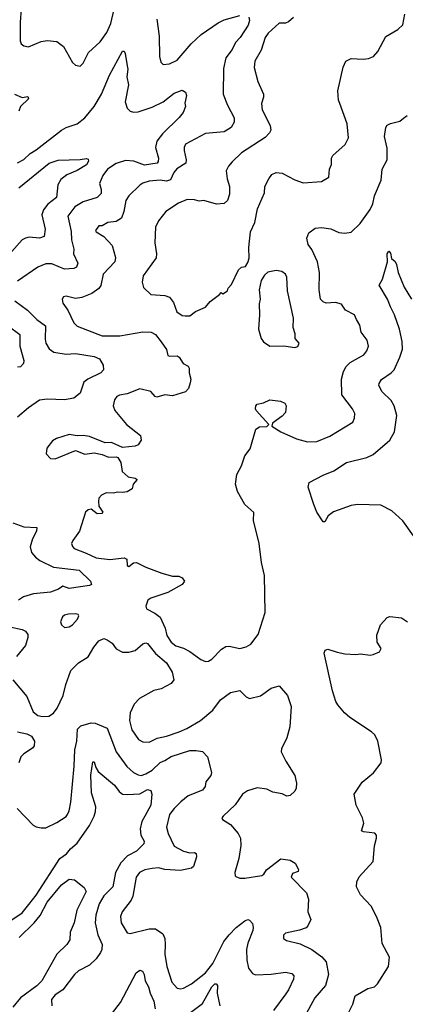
# Model space of a CAD drawing. Extents: x 1839239 to 1929705, y 762242 to 910352.
# Tile 351 of 429: x 1882539 to 1885000, y 863214 to 869500. Entities that reach past the tile are written whole.
import ezdxf

# ---------------------------------------------------------------- set-up
doc = ezdxf.new("R2010")
doc.units = 0

msp = doc.modelspace()

# ---------------------------------------------------------------- linework, layer by layer
at = {"layer": '0CON10XD'}
for points in [[(1882548.2, 869568.2), (1882541.5, 869485), (1882542.5, 869365), (1882547.5, 869345), (1882565, 869333.3), (1882595, 869326.2), (1882675, 869360), (1882715, 869366.9), (1882775, 869361.4), (1882818, 869328), (1882875, 869226.2), (1882895, 869210), (1882925, 869204), (1882945, 869223.3), (1882978.9, 869291.1), (1883051.9, 869358.1), (1883095, 869417.1), (1883119.6, 869475), (1883142.4, 869567.6)], [(1884001.2, 869515), (1884005.7, 869495.7), (1883998.2, 869465), (1883946.7, 869386.7), (1883916.4, 869353.6), (1883895, 869310.6), (1883854.1, 869255.9), (1883838.9, 869188.9), (1883837.5, 869025), (1883864.6, 868955), (1883907.6, 868872.4), (1883908.5, 868845), (1883889.1, 868810.9), (1883845, 868784), (1883725, 868772.3), (1883598.1, 868705), (1883588.9, 868685), (1883588.9, 868665), (1883600.9, 868605), (1883598.6, 868585), (1883542.3, 868547.7), (1883523.2, 868525), (1883501.8, 868478.2), (1883475, 868469.6), (1883435, 868475.3), (1883365, 868468.5), (1883325, 868456.9), (1883305, 868444.2), (1883235.8, 868375), (1883215.7, 868345), (1883203.3, 868275), (1883187.9, 868232.1), (1883155, 868211.4), (1883102.5, 868205), (1883065, 868183.8), (1883045, 868183.3), (1883022.9, 868155), (1883026.7, 868145), (1883076.5, 868116.5), (1883128.1, 868058.1), (1883151.3, 867981.3), (1883146.5, 867955), (1883071.9, 867875), (1883056.2, 867803.8), (1883045, 867784.2), (1882999.1, 867750.9), (1882935, 867727.1), (1882895, 867720), (1882835, 867735.8), (1882818.8, 867731.2), (1882810, 867715), (1882815, 867690), (1882845.5, 867645.5), (1882884.3, 867565), (1882905, 867542.9), (1883065, 867480.9), (1883178, 867482), (1883325, 867507.8), (1883377.5, 867505), (1883405, 867490.8), (1883442.6, 867442.6), (1883476, 867395), (1883485, 867356.7), (1883495, 867352), (1883543, 867353), (1883556, 867345), (1883583.3, 867305), (1883615, 867287.5), (1883620, 867275), (1883620, 867245), (1883630.8, 867205), (1883627.7, 867182.3), (1883616.7, 867145), (1883596.7, 867125), (1883515, 867099.2), (1883465, 867104.3), (1883415, 867090.6), (1883404, 867094), (1883375.3, 867125.3), (1883305, 867144.2), (1883225, 867111.2), (1883175, 867103.3), (1883159.2, 867095), (1883145, 867073.8), (1883134.6, 867035), (1883145.6, 867005), (1883221.4, 866915), (1883310, 866845), (1883314.2, 866815), (1883295, 866786.2), (1883275, 866778), (1883195, 866769.5), (1883125, 866800), (1883085, 866797.8), (1882985, 866839.1), (1882945, 866846.2), (1882905, 866843.6), (1882855, 866851.9), (1882773, 866827), (1882748.8, 866811.2), (1882712.5, 866765), (1882707.7, 866727.7), (1882735, 866698.8), (1882765, 866697.1), (1882895, 866749.2), (1882955, 866726.5), (1883015, 866733.8), (1883064.5, 866724.5), (1883105, 866708), (1883155, 866710), (1883165.8, 866705.8), (1883185, 866673.3), (1883192.9, 866615), (1883231.2, 866581.2), (1883275, 866573.5), (1883288.4, 866565), (1883263.6, 866535), (1883256.7, 866505), (1883225, 866485.7), (1883195, 866480.8), (1883165, 866484), (1883135, 866476.5), (1883090.5, 866479.5), (1883060, 866465), (1883044.3, 866445), (1883041.4, 866425), (1883044.2, 866394.2), (1883070, 866355), (1883063.6, 866346.4), (1883032.5, 866345), (1882995, 866375.7), (1882975, 866370.8), (1882958.8, 866355), (1882920.6, 866235), (1882877.5, 866175), (1882870, 866155), (1882875, 866136.7), (1882886.2, 866125), (1882963.2, 866093.2), (1883026.7, 866065), (1883115, 866053.1), (1883205, 866064.4), (1883222, 866055), (1883224.4, 866015), (1883235, 866009.2), (1883265, 866032), (1883285, 866034), (1883345, 866003.8), (1883445.9, 865965.9), (1883515, 865946.7), (1883555, 865946.7), (1883575, 865936.7), (1883590, 865915), (1883575.7, 865894.3), (1883485, 865843.8), (1883375, 865807.5), (1883356.7, 865795), (1883343.3, 865755), (1883349.3, 865739.3), (1883402.1, 865712.1), (1883435.4, 865685.4), (1883467.1, 865615), (1883478.8, 865568.8), (1883505, 865526.7), (1883535, 865503.4), (1883585, 865487.5), (1883625, 865466.2), (1883695, 865414.4), (1883725, 865403.1), (1883745, 865405.8), (1883765, 865418), (1883827.8, 865482.2), (1883855, 865498.1), (1883875, 865501.1), (1883945, 865485.8), (1883985, 865495.8), (1884015, 865512.9), (1884062, 865575), (1884105.8, 865715), (1884100.7, 865950.7), (1884082, 866035), (1884068, 866155), (1884032.3, 866302.3), (1884034.2, 866354.2), (1883975.9, 866405.9), (1883928.3, 866488.3), (1883916, 866535), (1883924.2, 866595.8), (1883955, 866652.5), (1883976.7, 866715), (1884009.5, 866760.5), (1884046.2, 866885), (1884070.3, 866899.7), (1884116.4, 866903.6), (1884130, 866915), (1884049.1, 867005), (1884043.8, 867015), (1884046.5, 867035), (1884055, 867046), (1884096, 867054), (1884135, 867073.5), (1884204.2, 867064.2), (1884232.3, 867052.3), (1884240, 867035), (1884235, 866992.9), (1884215, 866967.8), (1884152.5, 866925), (1884147.5, 866905), (1884205, 866868), (1884305, 866824.3), (1884375, 866804.2), (1884435, 866807.1), (1884519.4, 866840.6), (1884665, 866931.2), (1884675.8, 866955), (1884678.8, 866985), (1884663.8, 867015), (1884594.4, 867105), (1884593.3, 867205), (1884605.6, 867255), (1884623.3, 867286.7), (1884648.5, 867311.5), (1884735, 867360), (1884754.4, 867385), (1884765.5, 867415), (1884756.4, 867455), (1884717.5, 867505), (1884710.3, 867550.3), (1884689.2, 867585), (1884675, 867615.8), (1884619.4, 867645), (1884593.2, 867683.2), (1884555, 867694.3), (1884495, 867690.8), (1884475, 867698.8), (1884458, 867715), (1884450, 867775), (1884452.5, 867885), (1884440.6, 867955), (1884403.4, 868033.4), (1884381.2, 868065), (1884371.2, 868105), (1884385, 868140), (1884425, 868168.8), (1884465, 868172.5), (1884525, 868165.8), (1884575, 868142), (1884613.6, 868136.4), (1884655.7, 868144.3), (1884711.9, 868198.1), (1884775, 868288.8), (1884792.9, 868325), (1884803.1, 868375), (1884845.4, 868475), (1884853.1, 868545), (1884884.4, 868605), (1884885, 868680), (1884867.1, 868755), (1884875, 868812.5), (1884884.3, 868825.7), (1884905, 868836.7), (1884965, 868851.2), (1884989.2, 868870.8), (1885011.7, 868888.3)], [(1884286, 869514), (1884255, 869485.7), (1884235, 869477.5), (1884195, 869478.2), (1884125, 869412.9), (1884105, 869385.8), (1884079.5, 869305), (1884040.8, 869235), (1884035.7, 869195.7), (1884058.9, 869105), (1884095.7, 869025), (1884095.7, 869005), (1884083.1, 868965), (1884086.7, 868925), (1884138.6, 868825), (1884141.9, 868795), (1884133.4, 868776.6), (1884105, 868748), (1883955, 868650.8), (1883895, 868592.5), (1883871.4, 868565), (1883857.5, 868535), (1883864.2, 868485), (1883877.5, 868435), (1883877.5, 868385), (1883864.5, 868345.5), (1883845, 868327.5), (1883795, 868321.5), (1883715, 868345.3), (1883685, 868341.3), (1883655, 868350), (1883608.1, 868351.9), (1883552.1, 868327.9), (1883471.4, 868275), (1883425, 868216), (1883406.7, 868175), (1883401.6, 868075), (1883413.1, 868005), (1883409.6, 867980.4), (1883328, 867865), (1883320, 867825), (1883329.5, 867789.5), (1883375, 867745.8), (1883465, 867740), (1883495, 867728), (1883520.8, 867695), (1883542, 867635), (1883575, 867612.5), (1883595, 867608.6), (1883625, 867609.2), (1883662.1, 867637.9), (1883725, 867665.5), (1883755, 867701.5), (1883814.1, 867745.9), (1883825, 867757.5), (1883835, 867750), (1883865, 867770), (1883870, 867785), (1883891.2, 867808.8), (1883935, 867902.5), (1883955, 867920), (1883980, 867925), (1883995, 867950), (1884003, 867977), (1884000.8, 868045), (1884012.5, 868145), (1884040, 868205), (1884056.8, 868293.2), (1884100.6, 868395), (1884103.8, 868435), (1884128.6, 868485), (1884149.3, 868510.7), (1884175, 868524.3), (1884215, 868520.8), (1884295, 868477.1), (1884347.9, 868457.9), (1884465, 868467.1), (1884511.2, 868495), (1884515.7, 868545), (1884530, 868575), (1884530, 868615), (1884537.3, 868632.7), (1884616.4, 868703.6), (1884637.5, 868745), (1884628.9, 868835), (1884581.4, 868965), (1884574.2, 868985.8), (1884569.4, 869045), (1884603.3, 869196.7), (1884620, 869235), (1884655, 869251.2), (1884732.3, 869247.7), (1884765, 869252), (1884796.7, 869265), (1884825, 869297.5), (1884875, 869392.5), (1884953.6, 869436.4), (1884983.6, 869466.4), (1884996.2, 869535)], [(1883413.3, 869503.3), (1883428.5, 869395), (1883431.1, 869265), (1883439.7, 869229.7), (1883455, 869214), (1883495, 869218.6), (1883545, 869241.4), (1883633.5, 869345), (1883696.7, 869405), (1883805, 869480), (1883845, 869498.9), (1883945, 869525.8)], [(1882525, 868587.1), (1882565, 868607.3), (1882605, 868646.2), (1882645, 868669.6), (1882805, 868795.5), (1882835, 868812.1), (1882906, 868835), (1882955, 868872.9), (1883013.4, 868946.6), (1883061.5, 869025), (1883113.1, 869145), (1883195, 869300), (1883205, 869298.8), (1883211.9, 869285), (1883225.5, 869205.5), (1883230, 869185), (1883222, 869135), (1883233.2, 869083.2), (1883212.7, 868975), (1883225, 868936), (1883245, 868915.7), (1883265, 868909.4), (1883295, 868912.5), (1883385, 868941.8), (1883454.7, 868975.3), (1883525, 869030.8), (1883575, 869050), (1883596.4, 869036.4), (1883603.3, 869015), (1883593.8, 868966.2), (1883596.2, 868945), (1883582.7, 868907.3), (1883557.1, 868875), (1883449.6, 868770.4), (1883413.3, 868725), (1883406.5, 868685), (1883425.5, 868615), (1883423.3, 868595), (1883415.7, 868585), (1883335, 868571.4), (1883267.4, 868597.4), (1883215, 868601.8), (1883155, 868580.9), (1883100, 868545), (1883069.4, 868505), (1883048.5, 868455), (1883059.5, 868415), (1883059.6, 868390.4), (1883034, 868365), (1882945, 868336.5), (1882891.5, 868305), (1882846.4, 868245), (1882868.3, 868148.3), (1882870.4, 868095), (1882884.4, 868035), (1882882.5, 868005), (1882909.1, 867945), (1882900.5, 867919.5), (1882885, 867911.5), (1882825, 867908.2), (1882745, 867940.4), (1882705, 867941.1), (1882655, 867919.4), (1882525, 867831.4)], [(1882505, 869024.3), (1882555, 869004), (1882590, 869010), (1882595.7, 868995), (1882544.4, 868945), (1882532.5, 868915)], [(1882534.3, 868425.7), (1882726.6, 868583.4), (1882785, 868602.5), (1882925, 868606.9), (1882965, 868614.2), (1882975, 868608.8), (1882977.3, 868597.3), (1882965, 868574.1), (1882905, 868537.8), (1882840.4, 868509.6), (1882801.3, 868478.7), (1882783.1, 868445), (1882774.3, 868365), (1882718.3, 868321.7), (1882690.5, 868285), (1882681.1, 868255), (1882701.9, 868161.9), (1882694.3, 868115.7), (1882665.5, 868104.5), (1882599.4, 868110.6), (1882575, 868106.2), (1882555, 868093.8), (1882489, 868021)], [(1885052.5, 866205), (1884985, 866300.8), (1884915, 866364.3), (1884845, 866400.6), (1884695, 866405.6), (1884655, 866399.4), (1884541.2, 866358.8), (1884508.3, 866331.7), (1884485.9, 866294.1), (1884475, 866293.3), (1884435.8, 866355.8), (1884416.1, 866403.9), (1884380, 866515), (1884386.2, 866545), (1884475, 866592.9), (1884545, 866619.4), (1884625, 866673.6), (1884755, 866705.6), (1884795, 866724.3), (1884900.8, 866815), (1884931.9, 866868.1), (1884946.1, 866973.9), (1884928.2, 867035), (1884909.5, 867069.5), (1884852.9, 867125), (1884831.4, 867165), (1884832.4, 867177.6), (1884847.4, 867202.6), (1884909.2, 867245), (1884928.1, 867265), (1884965.4, 867344.6), (1884982.4, 867397.6), (1884980.6, 867445), (1884962.2, 867525), (1884931.4, 867615), (1884906.4, 867666.4), (1884886.4, 867716.4), (1884833.8, 867805), (1884855.6, 867844.4), (1884886.2, 867955), (1884884.3, 868005), (1884895, 868022.5), (1884905, 868010), (1884912.5, 867975), (1884935, 867956), (1884945, 867936.7), (1884954.2, 867885), (1884992, 867792), (1885040.8, 867715)], [(1884295, 867406.7), (1884315, 867413.3), (1884323.8, 867435), (1884297.5, 867465), (1884296.2, 867495), (1884283.8, 867535), (1884285.8, 867595), (1884248.7, 867768.7), (1884245, 867856.7), (1884235, 867876.2), (1884212.3, 867892.3), (1884175, 867898), (1884122.7, 867887.3), (1884101.2, 867868.8), (1884080, 867835), (1884066.7, 867775), (1884073.8, 867715), (1884066.7, 867685), (1884070, 867615), (1884064, 867525), (1884080, 867465), (1884095, 867443.3), (1884135, 867416.7), (1884225, 867418), (1884295, 867406.7)], [(1882507.1, 867705), (1882588.9, 867645), (1882647.8, 867585), (1882703.5, 867545), (1882700.9, 867460.9), (1882706.5, 867435), (1882727.9, 867397.9), (1882757.5, 867377.5), (1882834.7, 867364.7), (1882895, 867368.2), (1883015, 867349.6), (1883048, 867335), (1883071.2, 867295), (1883073.3, 867265), (1883056.2, 867245), (1882974.1, 867205.9), (1882948.6, 867185), (1882924.4, 867115), (1882885, 867082.7), (1882825, 867074), (1882715, 867078.2), (1882665, 867070.5), (1882595, 867022.2), (1882525, 866962.5)], [(1882465.7, 867545), (1882540.7, 867490.7), (1882539.8, 867415), (1882564.7, 867325), (1882564.1, 867305), (1882545, 867283.9), (1882525, 867281.3)], [(1882495, 866288.7), (1882565, 866262.6), (1882647.3, 866257.3), (1882646.9, 866235), (1882620.5, 866185), (1882606.4, 866135), (1882615, 866098), (1882639.6, 866069.6), (1882667.9, 866047.9), (1882755, 866004.1), (1882919.2, 865985), (1882990, 865915), (1882996.2, 865895), (1882985, 865888), (1882855, 865869.6), (1882815, 865883.1), (1882786.2, 865863.8), (1882735, 865844.6), (1882626.2, 865835), (1882563.5, 865816.5), (1882531.4, 865795)], [(1882825, 865620), (1882855, 865623.3), (1882875, 865636.7), (1882907.3, 865672.7), (1882916.7, 865695), (1882913, 865703), (1882895, 865708), (1882850, 865705), (1882825, 865698), (1882812.7, 865687.3), (1882800, 865655), (1882806.4, 865636.4), (1882825, 865620)], [(1884819.3, 865570.7), (1884842.7, 865637.3), (1884885, 865682.5), (1884900.7, 865689.3), (1884975, 865681.2), (1885015, 865656)], [(1882475, 865623.5), (1882555, 865606.6), (1882575, 865595.4), (1882590.6, 865575), (1882591.1, 865555), (1882575.9, 865504.1), (1882517.7, 865435)], [(1882494.2, 865285), (1882585, 865180), (1882625, 865081.2), (1882655, 865057.5), (1882685, 865051.4), (1882725, 865054.2), (1882755, 865072), (1882778.1, 865105), (1882816.7, 865185), (1882832.7, 865255), (1882865.5, 865345), (1882915, 865393.8), (1882975, 865431.6), (1883012.5, 865495), (1883045, 865534.5), (1883075, 865548.8), (1883098, 865542), (1883130.2, 865520.2), (1883155, 865483.8), (1883195, 865461.3), (1883235, 865461.3), (1883275, 865472.5), (1883325, 865515.4), (1883345, 865522.1), (1883355, 865517.9), (1883405, 865454.1), (1883475.4, 865395), (1883513.1, 865335), (1883521.9, 865285), (1883505, 865261.9), (1883441, 865229), (1883395, 865218.2), (1883302.9, 865167.1), (1883269.4, 865130.6), (1883244.6, 865075), (1883240, 865025), (1883255, 864966.2), (1883296.2, 864905), (1883325, 864890), (1883365, 864887.1), (1883416.2, 864913.8), (1883475, 864926.5), (1883556.1, 864953.9), (1883605.4, 864974.6), (1883692, 865025), (1883771.7, 865091.7), (1883821.2, 865158.8), (1883885, 865205.6), (1883945, 865218), (1883985, 865177.5), (1884005, 865167.1), (1884075, 865182.9), (1884145, 865232.5), (1884195, 865247.5), (1884247.5, 865185), (1884272.5, 865115), (1884263.7, 864986.3), (1884244.3, 864915), (1884210.8, 864845), (1884208, 864825), (1884236.8, 864766.8), (1884295.8, 864675), (1884305.8, 864625), (1884304.2, 864595), (1884296, 864575), (1884265, 864548), (1884245, 864544), (1884215, 864557.1), (1884155, 864569.2), (1884116.9, 864586.9), (1884055, 864595.9), (1883993.6, 864576.4), (1883960, 864555), (1883915, 864487.5), (1883836.7, 864415), (1883830, 864405), (1883833.6, 864393.6), (1883885, 864362), (1883934.2, 864305), (1883947.5, 864275), (1883951.2, 864228.8), (1883938.6, 864145), (1883912, 864055), (1883913.3, 864035), (1883919.3, 864029.3), (1883945, 864020), (1883975, 864020), (1884085, 864037.1), (1884097.5, 864045), (1884115, 864073.3), (1884205, 864143.3), (1884265, 864133.8), (1884296.7, 864115), (1884317.5, 864075), (1884317, 864063), (1884280.7, 864049.3), (1884272.5, 864025), (1884368.6, 863925), (1884382.5, 863885), (1884378.8, 863805), (1884396.2, 863755), (1884378.8, 863715), (1884367.3, 863702.7), (1884325, 863687.5), (1884235, 863668.8), (1884222, 863655), (1884223.3, 863635), (1884241.2, 863621.2), (1884329.5, 863599.5), (1884404.4, 863564.4), (1884467, 863517), (1884494.3, 863485), (1884510.8, 863405), (1884491.9, 863335), (1884421.9, 863255), (1884357.5, 863135)], [(1884640, 863165), (1884666, 863215), (1884680.7, 863269.3), (1884760, 863315), (1884803.6, 863326.4), (1884823.3, 863345), (1884893.3, 863455), (1884900, 863515), (1884853, 863603), (1884844.2, 863704.2), (1884815.4, 863775.4), (1884781.7, 863841.7), (1884715, 863912), (1884689.4, 863965), (1884691.9, 863995), (1884705, 864028.8), (1884795, 864126.7), (1884804.3, 864225.7), (1884816.2, 864275), (1884816.7, 864295), (1884805.8, 864305.8), (1884734.2, 864314.2), (1884721.2, 864321.2), (1884735, 864370), (1884726.9, 864405), (1884687.1, 864485), (1884674.2, 864555), (1884725, 864633.3), (1884797.7, 864692.3), (1884846, 864755), (1884849.2, 864775), (1884824.4, 864895), (1884805, 864933.8), (1884785, 864953.8), (1884646.2, 865045), (1884611.2, 865075), (1884570, 865125), (1884557, 865147), (1884535.8, 865215), (1884482.5, 865455), (1884488.8, 865475), (1884505, 865482), (1884565, 865461.4), (1884615, 865452), (1884685, 865446.7), (1884715, 865452.5), (1884775, 865443.3), (1884795, 865447.5), (1884835, 865463.3), (1884846.2, 865485), (1884820, 865525), (1884819.3, 865570.7)], [(1882523.4, 864463.4), (1882625, 864358.8), (1882645, 864346.2), (1882675, 864340), (1882705, 864341.2), (1882775, 864374.3), (1882835, 864412.5), (1882844.2, 864425), (1882855, 864450), (1882864.4, 864505), (1882886.2, 864733.8), (1882891.6, 864838.4), (1882904.1, 864895), (1882908.9, 864971.1), (1882928.2, 864991.8), (1882995, 865010.9), (1883019.8, 865009.8), (1883097.3, 864977.3), (1883155, 864826.9), (1883222.6, 864732.6), (1883265, 864693.3), (1883295, 864678.1), (1883315, 864675.6), (1883345, 864684.6), (1883385, 864708.9), (1883435, 864758.7), (1883465, 864770), (1883505, 864797), (1883625, 864833.8), (1883665.5, 864835.5), (1883705, 864828.5), (1883738.2, 864795), (1883762.9, 864695), (1883759.2, 864675), (1883727.3, 864635), (1883722.5, 864605), (1883705, 864580.5), (1883614.7, 864545.3), (1883567, 864507), (1883524.5, 864465), (1883495.5, 864425), (1883475.6, 864345), (1883486.5, 864305), (1883525, 864222.7), (1883585, 864190.8), (1883625, 864180.4), (1883655, 864184.3), (1883665, 864176), (1883666.9, 864155), (1883647.5, 864095), (1883635, 864084.3), (1883565, 864069.3), (1883465, 864075.2), (1883425, 864084.7), (1883385, 864081.4), (1883338.4, 864071.6), (1883302.9, 864055), (1883283.3, 864026.7), (1883261.5, 863905), (1883251.1, 863878.9), (1883192, 863805), (1883182.5, 863775), (1883185.8, 863735), (1883225, 863671.2), (1883245, 863667.1), (1883365.8, 863695.8), (1883405.8, 863695.8), (1883453.6, 863663.6), (1883464.7, 863634.7), (1883468.4, 863595), (1883464.6, 863535), (1883477.9, 863455), (1883509.6, 863355), (1883545, 863317.3), (1883565, 863312.5), (1883585, 863316.5), (1883635, 863345.6), (1883724.4, 863415), (1883771.2, 863475), (1883842.7, 863615), (1883875, 863656.7), (1883921.1, 863705), (1883975, 863748.1), (1883994.6, 863755.4), (1884005, 863751.5), (1884025, 863730.8), (1884030, 863705), (1884027.5, 863685), (1883994.8, 863605.2), (1883987.5, 863565), (1883987.9, 863495), (1884000, 863445), (1884025, 863411.4), (1884045, 863403.3), (1884145, 863407.3), (1884235, 863419.5), (1884275, 863410.6), (1884288.1, 863395), (1884286.5, 863375), (1884255, 863305.7), (1884238.1, 863281.9), (1884158.2, 863175)], [(1882525, 864954), (1882585, 864941.2), (1882614.5, 864925), (1882632.7, 864895), (1882630.5, 864865), (1882619.7, 864850.3), (1882565, 864814.1), (1882546.5, 864795), (1882532.6, 864755)], [(1882475, 863743.9), (1882555, 863797.1), (1882597.8, 863852.2), (1882645, 863910.9), (1882795, 864144.4), (1882837.8, 864175), (1882862.9, 864207.1), (1882905, 864243.8), (1882983.5, 864355), (1883013.5, 864415), (1883023.4, 864445), (1883024.6, 864475), (1882997.4, 864565), (1882992.6, 864677.4), (1883005, 864762.5), (1883015, 864762.5), (1883025.6, 864725), (1883040.7, 864700.7), (1883145, 864613.5), (1883173.3, 864573.3), (1883195, 864556.6), (1883225, 864552.7), (1883305, 864558.2), (1883355, 864586.1), (1883375, 864578.6), (1883382.5, 864555), (1883375.7, 864485.7), (1883337.3, 864415), (1883318.5, 864381.5), (1883307.9, 864335), (1883312.1, 864295), (1883334.4, 864255), (1883332.2, 864237.8), (1883285, 864191.5), (1883227.7, 864162.3), (1883185, 864116.5), (1883150.7, 864055), (1883133.2, 863965), (1883075, 863907.5), (1883046.5, 863855), (1883025.9, 863784.1), (1883020.7, 863735), (1883037.5, 863657.5), (1883066, 863595), (1883064.2, 863565), (1883054.4, 863545), (1883027.5, 863505), (1882984.5, 863465), (1882915, 863427.1), (1882888.5, 863405), (1882813.6, 863306.4), (1882765, 863274.2), (1882741.1, 863245), (1882743.5, 863205)], [(1882535, 863640.9), (1882630.7, 863735), (1882668.6, 863781.4), (1882715, 863865.4), (1882805, 863976.9), (1882855, 864013.5), (1882889.1, 864009.1), (1882949.9, 863959.9), (1882962.9, 863935), (1882903.8, 863815), (1882886, 863734), (1882861.4, 863675), (1882860, 863625), (1882840.6, 863595), (1882776.9, 863535), (1882679.4, 863365), (1882648.3, 863331.7), (1882545, 863254.5), (1882494.8, 863195.2)], [(1883130.5, 863159.5), (1883181.5, 863225), (1883281.4, 863415), (1883305, 863432.5), (1883323.8, 863425), (1883334.3, 863405), (1883338.9, 863365), (1883361.8, 863325), (1883371.2, 863285), (1883394.5, 863235), (1883404.6, 863185)], [(1883628.1, 863161.9), (1883705, 863220), (1883765, 863325.7), (1883785, 863344), (1883793.9, 863343.9), (1883800.8, 863335), (1883800, 863285), (1883816.2, 863205)]]:
    msp.add_lwpolyline(points, dxfattribs=at)

doc.saveas('drawing.dxf')
